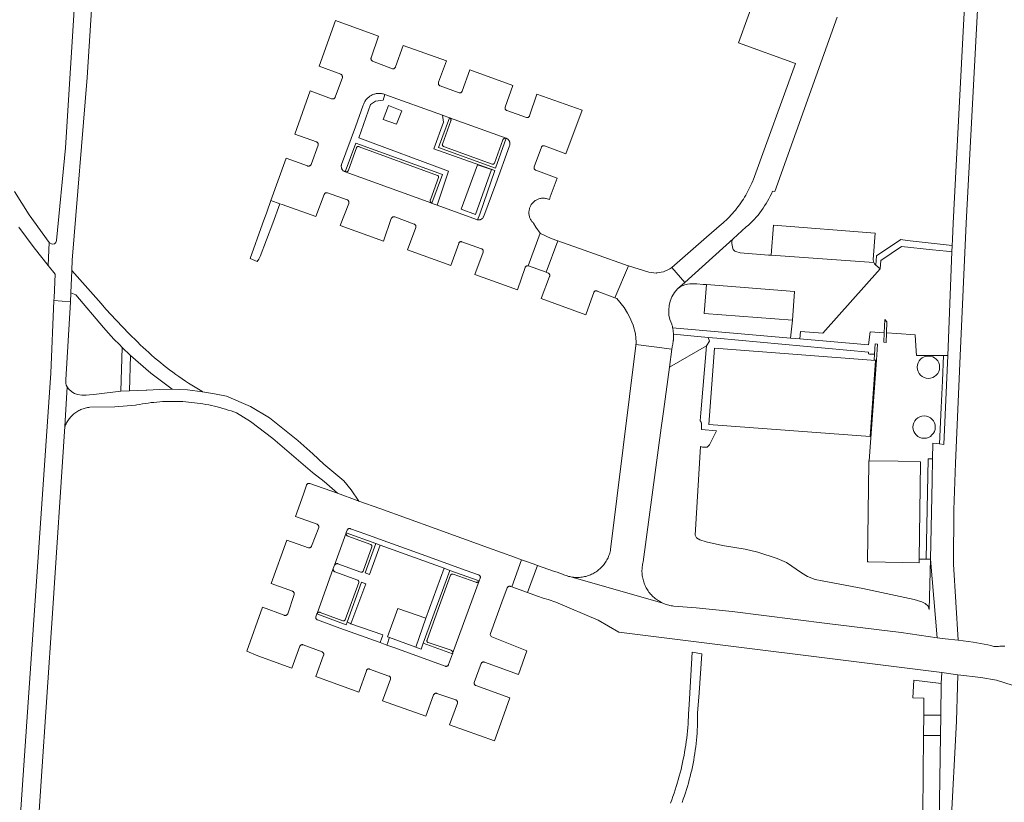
# Model space of a CAD drawing. Extents: x 152825 to 164088, y 457113 to 463005.
# Tile 288 of 364: x 158510 to 158681, y 461149 to 461285. Entities that reach past the tile are written whole.
import ezdxf

# ---------------------------------------------------------------- set-up
doc = ezdxf.new("R2010")
doc.units = 0
doc.header["$LTSCALE"] = 0.5
for name, color, linetype, lineweight in [('B-PV-VH-GESLOTENVERHARDING_ASFALT-GV', 251, 'CONTINUOUS', 18), ('B-PV-VH-GESLOTENVERHARDING_KUNSTSTOF-GV', 251, 'CONTINUOUS', 18), ('B-PV-VH-HALFVERHARDING_GRAVEL-GV', 251, 'CONTINUOUS', 18), ('B-PV-VH-HALFVERHARDING_SCHELP-GV', 251, 'CONTINUOUS', 18), ('B-PV-VH-ONVERHARD_ZAND-GV', 251, 'CONTINUOUS', 18), ('B-PV-VH-OPENVERHARDING_BETONSTRAATSTEEN-GV', 251, 'CONTINUOUS', 18), ('B-PV-VH-OPENVERHARDING_STRAATBAKSTEEN-GV', 251, 'CONTINUOUS', 18)]:
    doc.layers.add(name, color=color, linetype=linetype, lineweight=lineweight)

msp = doc.modelspace()

# ---------------------------------------------------------------- linework, layer by layer
at = {"layer": 'B-PV-VH-GESLOTENVERHARDING_ASFALT-GV', "flags": 128}
for points in [[(158522.681, 461334.177), (158518.242, 461263.06), (158516.662, 461246.978), (158516.521, 461246.64), (158516.282, 461246.423), (158515.999, 461246.34), (158515.788, 461246.385), (158515.401, 461246.644), (158515.223, 461242.621), (158516.404, 461241.15), (158516.223, 461237.046), (158516.201, 461236.545), (158519.076, 461236.337), (158519.164, 461237.895), (158519.31, 461241.751), (158519.379, 461243.587), (158521.963, 461275.287), (158524.066, 461307.927)], [(158510.082, 461249.266), (158511.429, 461247.484), (158512.758, 461245.69), (158515.223, 461242.621), (158515.401, 461246.644), (158511.915, 461251.424), (158509.363, 461255.507)], [(158509.544, 461085.566), (158511.707, 461119.524), (158511.85, 461121.275), (158512.145, 461125.67), (158512.358, 461128.839), (158513.989, 461153.118), (158515.948, 461182.269), (158518.123, 461214.65), (158518.513, 461221.559), (158518.362, 461221.864), (158518.293, 461222.219), (158518.306, 461222.753), (158519.076, 461236.337), (158516.201, 461236.545), (158515.647, 461223.937), (158510.822, 461153.294), (158508.951, 461125.903)]]:
    msp.add_lwpolyline(points, dxfattribs=at)
for points in [[(158527.581, 461228.906), (158528.064, 461228.414), (158529.535, 461227.003), (158533.048, 461223.951), (158536.761, 461221.146), (158539.405, 461221.016), (158542.036, 461220.723), (158541.903, 461220.8), (158541.324, 461221.142), (158540.75, 461221.491), (158540.179, 461221.847), (158539.613, 461222.209), (158539.051, 461222.578), (158538.494, 461222.954), (158537.941, 461223.337), (158537.393, 461223.725), (158536.849, 461224.121), (158536.311, 461224.523), (158535.777, 461224.931), (158535.247, 461225.346), (158534.723, 461225.766), (158534.204, 461226.194), (158533.69, 461226.627), (158533.182, 461227.066), (158532.678, 461227.511), (158532.18, 461227.963), (158531.687, 461228.42), (158531.2, 461228.883), (158530.718, 461229.352), (158530.242, 461229.826), (158529.772, 461230.306), (158529.307, 461230.792), (158527.015, 461233.169), (158525.243, 461235.074), (158524.409, 461236.011), (158519.31, 461241.751), (158519.164, 461237.895), (158520.002, 461237.515), (158524.804, 461231.871), (158525.71, 461230.86), (158526.637, 461229.868)], [(158569.197, 461201.74), (158567.837, 461203.655), (158566.597, 461205.267), (158563.115, 461208.142), (158561.188, 461209.938), (158558.583, 461212.226), (158553.682, 461216.181), (158550.384, 461218.176), (158546.175, 461219.927), (158544.115, 461220.377), (158542.036, 461220.723), (158539.405, 461221.016), (158536.761, 461221.146), (158534.565, 461221.131), (158532.373, 461221.004), (158532.258, 461220.996), (158529.354, 461220.881), (158527.84, 461220.821), (158523.627, 461220.269), (158521.806, 461220.138), (158521.033, 461220.129), (158520.324, 461220.247), (158519.812, 461220.43), (158519.343, 461220.702), (158518.751, 461221.241), (158518.513, 461221.559), (158518.123, 461214.65), (158518.162, 461214.754), (158518.239, 461214.942), (158518.323, 461215.126), (158518.415, 461215.307), (158518.513, 461215.485), (158518.619, 461215.658), (158518.731, 461215.827), (158518.85, 461215.992), (158518.975, 461216.152), (158519.107, 461216.306), (158519.244, 461216.455), (158519.387, 461216.599), (158519.536, 461216.737), (158519.69, 461216.87), (158519.85, 461216.995), (158520.014, 461217.115), (158520.182, 461217.228), (158520.355, 461217.334), (158520.532, 461217.434), (158520.713, 461217.526), (158520.897, 461217.611), (158521.085, 461217.689), (158521.275, 461217.759), (158521.468, 461217.822), (158521.663, 461217.877), (158521.861, 461217.925), (158522.06, 461217.964), (158522.26, 461217.996), (158522.462, 461218.02), (158526.792, 461218.093), (158530.363, 461218.373), (158530.597, 461218.421), (158531.091, 461218.516), (158531.587, 461218.604), (158532.084, 461218.683), (158532.583, 461218.755), (158533.082, 461218.818), (158533.583, 461218.874), (158534.084, 461218.922), (158534.586, 461218.961), (158535.089, 461218.993), (158535.591, 461219.017), (158536.095, 461219.033), (158536.598, 461219.041), (158537.102, 461219.041), (158537.605, 461219.032), (158538.109, 461219.016), (158538.611, 461218.992), (158539.114, 461218.96), (158539.616, 461218.92), (158540.117, 461218.872), (158540.617, 461218.815), (158541.117, 461218.751), (158541.615, 461218.679), (158542.112, 461218.6), (158542.608, 461218.512), (158543.103, 461218.416), (158543.595, 461218.313), (158544.087, 461218.202), (158544.576, 461218.083), (158545.063, 461217.956), (158545.548, 461217.821), (158546.031, 461217.679), (158546.512, 461217.529), (158546.99, 461217.372), (158547.466, 461217.207), (158547.939, 461217.034), (158550.367, 461215.57), (158554.253, 461212.589), (158561.167, 461206.717), (158563.189, 461205.145), (158565.465, 461203.073), (158568.878, 461201.856)]]:
    msp.add_lwpolyline(points, close=True, dxfattribs=at)
at = {"layer": 'B-PV-VH-GESLOTENVERHARDING_KUNSTSTOF-GV', "flags": 128}
for points in [[(158592.272, 461259.281), (158589.798, 461260.109), (158586.958, 461252.422), (158589.479, 461251.464)], [(158580.851, 461181.373), (158575.956, 461183.102), (158574.19, 461178.18), (158574.547, 461178.047), (158579.093, 461176.349)]]:
    msp.add_lwpolyline(points, close=True, dxfattribs=at)
at = {"layer": 'B-PV-VH-HALFVERHARDING_GRAVEL-GV', "flags": 128}
msp.add_lwpolyline([(158625.367, 461149.412), (158625.569, 461149.962), (158625.762, 461150.516), (158625.948, 461151.071), (158626.126, 461151.63), (158626.297, 461152.19), (158626.46, 461152.753), (158626.615, 461153.318), (158626.763, 461153.885), (158626.902, 461154.455), (158627.034, 461155.026), (158627.159, 461155.598), (158627.275, 461156.173), (158627.384, 461156.749), (158627.484, 461157.326), (158627.577, 461157.905), (158627.662, 461158.484), (158627.739, 461159.065), (158627.808, 461159.647), (158627.869, 461160.23), (158627.922, 461160.814), (158627.967, 461161.398), (158628.004, 461161.983), (158628.033, 461162.568), (158628.054, 461163.154), (158628.068, 461163.74), (158628.073, 461164.326), (158628.07, 461164.911), (158628.07, 461164.914), (158628.312, 461168.431), (158628.779, 461175.223), (158627.126, 461175.465), (158626.634, 461167.378), (158626.517, 461165.458), (158626.502, 461164.852), (158626.479, 461164.238), (158626.448, 461163.625), (158626.41, 461163.012), (158626.363, 461162.399), (158626.308, 461161.787), (158626.245, 461161.176), (158626.174, 461160.566), (158626.096, 461159.957), (158626.009, 461159.348), (158625.924, 461158.805), (158625.915, 461158.741), (158625.812, 461158.136), (158625.702, 461157.531), (158625.584, 461156.928), (158625.458, 461156.327), (158625.324, 461155.728), (158625.182, 461155.13), (158625.033, 461154.534), (158624.876, 461153.94), (158624.711, 461153.348), (158624.538, 461152.759), (158624.51, 461152.663), (158624.358, 461152.171), (158624.17, 461151.587), (158623.975, 461151.004), (158623.772, 461150.424), (158623.561, 461149.847), (158623.343, 461149.273)], dxfattribs=at)
at = {"layer": 'B-PV-VH-HALFVERHARDING_SCHELP-GV'}
for points in [[(158670.115, 461224.969, 1), (158666.231, 461224.969)], [(158666.231, 461224.969, 1), (158670.115, 461224.969)], [(158669.365, 461214.577, 1), (158665.481, 461214.577)], [(158665.481, 461214.577, 1), (158669.365, 461214.577)]]:
    msp.add_lwpolyline(points, format="xyb", dxfattribs=at)
at = {"layer": 'B-PV-VH-ONVERHARD_ZAND-GV', "flags": 128}
for points in [[(158572.832, 461272.52), (158572.679, 461272.521), (158572.526, 461272.514), (158572.374, 461272.499), (158572.222, 461272.476), (158572.072, 461272.445), (158571.924, 461272.406), (158571.779, 461272.359), (158571.635, 461272.306), (158571.495, 461272.244), (158571.358, 461272.176), (158571.225, 461272.1), (158571.097, 461272.017), (158570.972, 461271.928), (158570.853, 461271.833), (158570.738, 461271.731), (158570.629, 461271.624), (158570.526, 461271.51), (158570.429, 461271.392), (158570.338, 461271.269), (158570.254, 461271.141), (158570.177, 461271.009), (158570.106, 461270.874), (158570.043, 461270.734), (158569.987, 461270.592), (158569.951, 461270.486), (158568.593, 461266.734), (158566.19, 461260.167), (158566.167, 461260.079), (158566.152, 461259.99), (158566.145, 461259.9), (158566.146, 461259.809), (158566.155, 461259.719), (158566.172, 461259.63), (158566.196, 461259.543), (158566.228, 461259.458), (158566.268, 461259.377), (158566.314, 461259.299), (158566.367, 461259.226), (158566.427, 461259.157), (158566.492, 461259.095), (158566.563, 461259.038), (158566.638, 461258.988), (158566.717, 461258.944), (158566.8, 461258.908), (158566.821, 461258.9), (158566.835, 461258.893), (158568.686, 461263.893), (158583.715, 461258.437), (158581.881, 461253.455), (158581.904, 461253.445), (158582.136, 461253.354), (158582.802, 461253.101), (158584.78, 461259.028), (158569.204, 461264.802), (158571.209, 461270.618), (158572.075, 461271.147), (158573.422, 461271.323), (158573.729, 461272.35), (158573.585, 461272.397), (158573.437, 461272.437), (158573.288, 461272.47), (158573.137, 461272.495), (158572.984, 461272.511)], [(158576.653, 461269.499), (158574.357, 461270.402), (158573.421, 461267.987), (158575.716, 461267.203)], [(158584.93, 461268.304), (158583.712, 461268.744), (158583.902, 461267.549), (158582.207, 461262.921), (158592.846, 461259.134), (158590.206, 461251.571), (158589.826, 461250.559), (158589.915, 461250.549), (158590.005, 461250.548), (158590.094, 461250.554), (158590.182, 461250.569), (158590.269, 461250.591), (158590.353, 461250.62), (158590.434, 461250.657), (158590.512, 461250.702), (158590.585, 461250.753), (158590.654, 461250.81), (158590.717, 461250.874), (158590.775, 461250.942), (158590.825, 461251.016), (158590.869, 461251.093), (158590.906, 461251.175), (158590.915, 461251.197), (158592.999, 461256.845), (158595.394, 461263.424), (158595.422, 461263.509), (158595.442, 461263.597), (158595.455, 461263.685), (158595.459, 461263.775), (158595.456, 461263.865), (158595.445, 461263.953), (158595.425, 461264.041), (158595.398, 461264.126), (158595.364, 461264.209), (158595.322, 461264.289), (158595.273, 461264.364), (158595.218, 461264.435), (158595.157, 461264.5), (158595.09, 461264.56), (158595.018, 461264.613), (158594.942, 461264.66), (158594.861, 461264.7), (158594.819, 461264.718), (158592.952, 461259.559), (158583.051, 461263.154)], [(158660.963, 461232.829), (158660.577, 461233.271), (158660.501, 461230.969), (158660.445, 461229.298), (158660.845, 461229.285), (158660.9, 461230.943)], [(158629.622, 461228.702), (158630.139, 461229.515), (158629.914, 461230.142), (158623.873, 461230.698), (158623.878, 461230.572), (158623.881, 461230.446), (158623.881, 461230.32), (158623.879, 461230.194), (158623.875, 461230.069), (158623.869, 461229.943), (158623.861, 461229.817), (158623.85, 461229.692), (158623.843, 461229.626), (158623.837, 461229.566), (158623.822, 461229.441), (158623.805, 461229.317), (158623.786, 461229.192), (158623.764, 461229.068), (158623.74, 461228.944), (158623.714, 461228.821), (158623.686, 461228.698), (158623.656, 461228.576), (158623.643, 461228.478), (158623.589, 461228.082), (158623.168, 461224.965)], [(158658.802, 461227.222), (158657.938, 461227.267), (158657.758, 461227.286), (158657.788, 461227.577), (158631.414, 461230.004), (158629.914, 461230.142), (158630.139, 461229.515), (158629.622, 461228.702), (158628.631, 461217.07), (158628.513, 461215.689), (158628.571, 461215.607), (158628.621, 461215.52), (158628.665, 461215.429), (158628.701, 461215.336), (158628.73, 461215.24), (158628.751, 461215.141), (158628.764, 461215.042), (158628.769, 461214.941), (158628.766, 461214.841), (158628.725, 461214.143), (158631.326, 461213.934), (158630.15, 461211.485), (158629.7, 461211.074), (158628.911, 461211.096), (158628.552, 461211.215), (158627.643, 461195.827), (158627.89, 461195.37), (158628.472, 461195.022), (158629.544, 461194.662), (158632.403, 461194.037), (158636.332, 461193.373), (158638.504, 461192.867), (158641.901, 461191.741), (158643.509, 461191.033), (158646.131, 461189.276), (158647.143, 461188.61), (158648.49, 461188.084), (158649.713, 461187.892), (158656.777, 461186.559), (158665.723, 461184.641), (158667.023, 461184.236), (158667.621, 461183.919), (158668.11, 461183.466), (158668.296, 461182.891), (158668.536, 461191.644), (158667.791, 461191.648), (158666.572, 461191.654), (158666.563, 461191), (158657.773, 461191.153), (158657.594, 461191.156), (158657.809, 461208.409), (158657.813, 461208.719), (158657.904, 461208.717), (158659.131, 461226.184), (158658.731, 461226.205)], [(158658.802, 461227.222), (158658.731, 461226.205), (158659.131, 461226.184), (158659.328, 461228.996), (158658.929, 461229.024)], [(158631.029, 461228.276), (158658.962, 461226.154), (158658.057, 461212.925), (158630.034, 461215.023)], [(158671.553, 461226.988), (158670.804, 461226.992), (158670.608, 461222.599), (158670.4, 461217.961), (158670.119, 461211.647), (158670.865, 461211.578)], [(158668.536, 461191.644), (158668.812, 461205.259), (158668.88, 461209.06), (158668.132, 461209.06), (158667.791, 461191.648)], [(158567.648, 461196.959), (158567.588, 461196.962), (158567.528, 461196.957), (158567.469, 461196.944), (158567.413, 461196.923), (158567.36, 461196.895), (158567.311, 461196.86), (158567.267, 461196.819), (158567.229, 461196.773), (158567.198, 461196.722), (158567.18, 461196.684), (158567.008, 461196.248), (158567.001, 461196.231), (158572.125, 461194.344), (158572.882, 461194.067), (158584.009, 461190.055), (158584.995, 461189.697), (158590.115, 461187.904), (158590.28, 461188.32), (158590.299, 461188.376), (158590.31, 461188.435), (158590.313, 461188.494), (158590.308, 461188.554), (158590.295, 461188.612), (158590.275, 461188.668), (158590.247, 461188.72), (158590.212, 461188.769), (158590.171, 461188.812), (158590.125, 461188.849), (158590.074, 461188.88), (158590.02, 461188.904), (158590.008, 461188.908), (158587.833, 461189.695), (158579.363, 461192.758), (158572.776, 461195.133), (158570.437, 461195.984), (158567.764, 461196.93), (158567.707, 461196.948)], [(158572.882, 461194.067), (158572.125, 461194.344), (158570.28, 461189.263), (158571.035, 461189.005)], [(158584.995, 461189.697), (158584.009, 461190.055), (158580.851, 461181.373), (158579.093, 461176.349), (158580.045, 461175.991), (158580.37, 461177.036)], [(158570.416, 461187.351), (158569.685, 461187.624), (158567.163, 461180.681), (158567.601, 461180.522), (158567.831, 461180.438)], [(158567.009, 461180.257), (158561.909, 461182.134), (158561.709, 461181.647), (158561.7, 461181.586), (158561.699, 461181.524), (158561.706, 461181.462), (158561.721, 461181.402), (158561.744, 461181.345), (158561.774, 461181.291), (158561.81, 461181.241), (158561.853, 461181.196), (158561.901, 461181.157), (158561.954, 461181.125), (158561.999, 461181.104), (158565.877, 461179.683), (158572.883, 461177.152), (158573.175, 461177.985), (158573.285, 461178.297), (158573.363, 461178.52), (158567.831, 461180.438), (158567.601, 461180.522), (158567.163, 461180.681)], [(158579.093, 461176.349), (158574.547, 461178.047), (158574.433, 461177.732), (158574.229, 461177.171), (158574.066, 461176.724), (158575.433, 461176.23), (158584.182, 461173.047), (158584.242, 461173.031), (158584.304, 461173.023), (158584.366, 461173.023), (158584.427, 461173.031), (158584.487, 461173.047), (158584.545, 461173.071), (158584.598, 461173.101), (158584.648, 461173.138), (158584.692, 461173.182), (158584.731, 461173.23), (158584.763, 461173.284), (158584.78, 461173.321), (158585.488, 461175.215), (158580.37, 461177.036), (158580.045, 461175.991)]]:
    msp.add_lwpolyline(points, close=True, dxfattribs=at)
at = {"layer": 'B-PV-VH-OPENVERHARDING_BETONSTRAATSTEEN-GV', "flags": 128}
for points in [[(158675.274, 461302.797), (158674.29, 461284.347), (158673.583, 461271.096), (158672.458, 461249.999), (158672.345, 461247.138), (158672.304, 461246.091), (158672.262, 461245.022), (158671.553, 461226.988), (158670.865, 461211.578), (158670.119, 461211.647), (158668.929, 461211.757), (158668.88, 461209.06), (158668.812, 461205.259), (158668.536, 461191.644), (158669.712, 461178.006), (158671.104, 461177.812), (158673.357, 461177.572), (158672.552, 461190.775), (158672.613, 461200.229), (158672.881, 461208.335), (158673.702, 461226.932), (158674.72, 461249.999), (158677.353, 461299.045)], [(158629.036, 461239.355), (158629.589, 461239.311), (158644.927, 461238.145), (158644.551, 461233.163), (158644.209, 461230.03), (158645.845, 461229.885), (158645.961, 461231.192), (158649.822, 461230.89), (158659.795, 461242.041), (158659.051, 461242.715), (158658.817, 461242.927), (158658.803, 461242.948), (158658.688, 461243.159), (158640.873, 461244.421), (158640.369, 461244.457), (158635.435, 461244.853), (158634.681, 461245.048), (158634.555, 461245.121), (158634.397, 461245.251), (158634.267, 461245.41), (158634.171, 461245.591), (158634.016, 461246.451), (158633.991, 461246.627), (158634.004, 461246.812), (158634.056, 461246.989), (158634.145, 461247.151), (158634.267, 461247.29), (158625.816, 461239.692), (158624.581, 461238.581)], [(158624.581, 461238.581), (158625.816, 461239.692), (158623.559, 461242.291), (158623.237, 461242.065), (158622.163, 461241.557), (158620.997, 461241.333), (158620.95, 461241.33), (158620.902, 461241.328), (158619.579, 461241.461), (158616.072, 461242.556), (158613.7, 461237.045), (158614.048, 461236.916), (158615.315, 461235.354), (158615.866, 461234.384), (158616.232, 461233.738), (158616.862, 461232.297), (158617.243, 461230.772), (158617.332, 461230.047), (158617.364, 461229.318), (158617.36, 461229.117), (158617.357, 461228.916), (158620.508, 461228.494), (158623.589, 461228.082), (158623.643, 461228.478), (158623.656, 461228.576), (158623.686, 461228.698), (158623.714, 461228.821), (158623.74, 461228.944), (158623.764, 461229.068), (158623.786, 461229.192), (158623.805, 461229.317), (158623.822, 461229.441), (158623.837, 461229.566), (158623.843, 461229.626), (158623.85, 461229.692), (158623.861, 461229.817), (158623.869, 461229.943), (158623.875, 461230.069), (158623.879, 461230.194), (158623.881, 461230.32), (158623.881, 461230.446), (158623.878, 461230.572), (158623.873, 461230.698), (158623.866, 461230.825), (158623.857, 461230.951), (158623.845, 461231.077), (158623.832, 461231.203), (158623.816, 461231.329), (158623.797, 461231.455), (158623.777, 461231.58), (158623.754, 461231.705), (158623.729, 461231.829), (158623.702, 461231.953), (158623.673, 461232.076), (158623.642, 461232.199), (158623.608, 461232.321), (158623.572, 461232.443)], [(158627.935, 461239.434), (158629.036, 461239.355)], [(158681.446, 461176.545), (158680.684, 461176.53), (158680.583, 461176.517), (158680.38, 461176.497), (158680.177, 461176.486), (158679.973, 461176.482), (158679.769, 461176.487), (158679.566, 461176.499), (158679.038, 461176.628), (158678.508, 461176.751), (158675.945, 461177.242), (158673.357, 461177.572), (158671.104, 461177.812), (158669.712, 461178.006), (158663.443, 461178.878), (158650.575, 461180.472), (158634.053, 461182.549), (158627.795, 461183.172), (158623.941, 461183.504), (158623.922, 461183.506), (158623.702, 461183.531), (158623.483, 461183.565), (158623.266, 461183.606), (158623.05, 461183.655), (158622.836, 461183.712), (158622.624, 461183.777), (158622.415, 461183.849), (158622.209, 461183.929), (158622.005, 461184.016), (158606.05, 461188.563), (158605.838, 461188.607), (158605.627, 461188.658), (158605.418, 461188.718), (158605.212, 461188.785), (158605.008, 461188.86), (158604.807, 461188.942), (158604.609, 461189.032), (158603.672, 461189.377), (158603.003, 461189.569), (158600.23, 461190.559), (158598.532, 461185.828), (158600.216, 461185.212), (158601.203, 461184.855), (158602.083, 461184.609), (158603.413, 461184.159), (158610.789, 461181.045), (158614.351, 461178.96), (158670.478, 461171.956), (158673.281, 461171.569), (158677.263, 461171.1), (158679.981, 461170.607), (158682.735, 461169.774)], [(158672.057, 461144.873), (158673.062, 461163.532), (158673.226, 461169.557), (158673.281, 461171.569), (158670.478, 461171.956), (158670.391, 461170.065), (158670.314, 461164.571), (158670.264, 461161.003), (158669.999, 461142.09)]]:
    msp.add_lwpolyline(points, dxfattribs=at)
for points in [[(158572.637, 461282.448), (158565.144, 461285.172), (158562.302, 461277.224), (158566.039, 461275.874), (158566.07, 461275.857), (158566.124, 461275.821), (158566.174, 461275.779), (158566.218, 461275.731), (158566.256, 461275.678), (158566.286, 461275.62), (158566.31, 461275.56), (158566.326, 461275.497), (158566.334, 461275.432), (158566.335, 461275.367), (158566.327, 461275.302), (158565.061, 461271.841), (158565.053, 461271.824), (158565.02, 461271.769), (158564.981, 461271.72), (158564.936, 461271.675), (158564.885, 461271.636), (158564.831, 461271.604), (158564.772, 461271.58), (158564.711, 461271.562), (158564.648, 461271.553), (158564.585, 461271.551), (158564.522, 461271.558), (158564.46, 461271.572), (158560.741, 461272.947), (158558.095, 461265.44), (158561.843, 461264.099), (158561.857, 461264.093), (158561.913, 461264.063), (158561.964, 461264.025), (158562.01, 461263.982), (158562.05, 461263.934), (158562.084, 461263.88), (158562.111, 461263.823), (158562.13, 461263.763), (158562.142, 461263.701), (158562.146, 461263.638), (158562.141, 461263.575), (158562.129, 461263.513), (158560.91, 461260.178), (158560.903, 461260.166), (158560.868, 461260.112), (158560.826, 461260.063), (158560.778, 461260.019), (158560.725, 461259.981), (158560.668, 461259.95), (158560.608, 461259.927), (158560.545, 461259.911), (158560.48, 461259.903), (158560.415, 461259.902), (158560.351, 461259.91), (158560.288, 461259.926), (158556.572, 461261.293), (158553.92, 461253.921), (158555.491, 461253.358), (158555.894, 461253.214), (158561.738, 461251.122), (158563.185, 461254.983), (158563.206, 461255.034), (158563.235, 461255.085), (158563.27, 461255.131), (158563.312, 461255.173), (158563.359, 461255.208), (158563.41, 461255.236), (158563.465, 461255.257), (158563.522, 461255.271), (158563.58, 461255.277), (158563.639, 461255.274), (158563.696, 461255.264), (158563.752, 461255.246), (158567.178, 461254.033), (158567.214, 461254.015), (158567.266, 461253.981), (158567.314, 461253.941), (158567.357, 461253.895), (158567.393, 461253.844), (158567.422, 461253.789), (158567.444, 461253.73), (158567.459, 461253.669), (158567.466, 461253.607), (158567.464, 461253.544), (158567.455, 461253.482), (158567.438, 461253.422), (158565.958, 461249.585), (158565.974, 461249.579), (158573.469, 461246.856), (158574.825, 461250.768), (158574.849, 461250.823), (158574.88, 461250.876), (158574.918, 461250.925), (158574.962, 461250.968), (158575.011, 461251.005), (158575.065, 461251.036), (158575.122, 461251.059), (158575.182, 461251.074), (158575.243, 461251.082), (158575.304, 461251.082), (158575.365, 461251.074), (158575.425, 461251.058), (158578.806, 461249.836), (158578.819, 461249.831), (158578.874, 461249.806), (158578.924, 461249.774), (158578.97, 461249.735), (158579.011, 461249.69), (158579.045, 461249.641), (158579.072, 461249.588), (158579.092, 461249.531), (158579.104, 461249.472), (158579.108, 461249.412), (158579.104, 461249.353), (158579.092, 461249.294), (158579.073, 461249.237), (158577.663, 461245.333), (158585.159, 461242.611), (158586.553, 461246.478), (158586.561, 461246.508), (158586.582, 461246.56), (158586.61, 461246.609), (158586.645, 461246.654), (158586.686, 461246.694), (158586.732, 461246.727), (158586.782, 461246.753), (158586.835, 461246.773), (158586.891, 461246.784), (158586.947, 461246.788), (158587.004, 461246.783), (158587.059, 461246.771), (158587.112, 461246.751), (158590.524, 461245.533), (158590.57, 461245.511), (158590.622, 461245.477), (158590.67, 461245.438), (158590.712, 461245.392), (158590.748, 461245.342), (158590.777, 461245.287), (158590.799, 461245.229), (158590.813, 461245.168), (158590.819, 461245.107), (158590.817, 461245.045), (158590.808, 461244.984), (158590.79, 461244.924), (158589.37, 461241.082), (158596.75, 461238.404), (158598.092, 461242.289), (158598.111, 461242.333), (158598.14, 461242.385), (158598.177, 461242.433), (158598.219, 461242.476), (158598.267, 461242.513), (158598.319, 461242.543), (158598.375, 461242.566), (158598.433, 461242.582), (158598.493, 461242.589), (158598.553, 461242.589), (158598.613, 461242.58), (158600.718, 461248.252), (158599.97, 461249.283), (158599.53, 461250.008), (158599.462, 461250.075), (158599.366, 461250.179), (158599.277, 461250.288), (158599.193, 461250.403), (158599.116, 461250.521), (158599.046, 461250.644), (158598.984, 461250.771), (158598.928, 461250.901), (158598.88, 461251.034), (158598.839, 461251.17), (158598.806, 461251.307), (158598.781, 461251.446), (158598.764, 461251.587), (158598.754, 461251.728), (158598.753, 461251.87), (158598.76, 461252.011), (158598.775, 461252.152), (158598.797, 461252.291), (158598.828, 461252.429), (158598.866, 461252.565), (158598.912, 461252.699), (158598.965, 461252.83), (158599.026, 461252.958), (158599.094, 461253.082), (158599.169, 461253.202), (158599.25, 461253.318), (158599.338, 461253.429), (158599.432, 461253.535), (158599.532, 461253.635), (158599.637, 461253.729), (158599.747, 461253.818), (158599.863, 461253.9), (158599.983, 461253.975), (158600.106, 461254.044), (158600.234, 461254.105), (158600.365, 461254.159), (158600.498, 461254.205), (158600.634, 461254.245), (158600.772, 461254.276), (158600.912, 461254.299), (158601.052, 461254.315), (158601.194, 461254.322), (158601.335, 461254.321), (158601.476, 461254.313), (158601.617, 461254.296), (158601.756, 461254.272), (158602.305, 461254.088), (158602.465, 461254.536), (158603.637, 461257.814), (158599.969, 461259.184), (158599.958, 461259.188), (158599.9, 461259.216), (158599.847, 461259.25), (158599.799, 461259.29), (158599.756, 461259.337), (158599.719, 461259.388), (158599.689, 461259.444), (158599.666, 461259.503), (158599.651, 461259.564), (158599.644, 461259.627), (158599.644, 461259.69), (158599.653, 461259.753), (158600.908, 461263.165), (158600.922, 461263.195), (158600.952, 461263.246), (158600.989, 461263.292), (158601.032, 461263.333), (158601.08, 461263.368), (158601.133, 461263.397), (158601.188, 461263.418), (158601.246, 461263.431), (158601.305, 461263.436), (158601.365, 461263.434), (158601.423, 461263.423), (158601.48, 461263.405), (158605.184, 461262.028), (158607.981, 461269.582), (158600.12, 461272.403), (158598.878, 461268.619), (158598.85, 461268.566), (158598.815, 461268.513), (158598.772, 461268.465), (158598.725, 461268.423), (158598.672, 461268.387), (158598.615, 461268.358), (158598.555, 461268.337), (158598.493, 461268.323), (158598.43, 461268.317), (158598.366, 461268.319), (158598.303, 461268.329), (158594.904, 461269.528), (158594.853, 461269.553), (158594.8, 461269.588), (158594.753, 461269.629), (158594.711, 461269.675), (158594.675, 461269.727), (158594.646, 461269.783), (158594.624, 461269.841), (158594.611, 461269.903), (158594.604, 461269.965), (158594.606, 461270.028), (158594.616, 461270.09), (158594.634, 461270.15), (158595.971, 461273.868), (158588.508, 461276.633), (158587.149, 461272.923), (158587.138, 461272.892), (158587.113, 461272.839), (158587.081, 461272.789), (158587.042, 461272.745), (158586.998, 461272.705), (158586.949, 461272.673), (158586.896, 461272.647), (158586.84, 461272.628), (158586.782, 461272.617), (158586.723, 461272.615), (158586.664, 461272.62), (158586.606, 461272.633), (158583.318, 461273.83), (158583.27, 461273.855), (158583.218, 461273.89), (158583.17, 461273.931), (158583.129, 461273.979), (158583.093, 461274.031), (158583.065, 461274.087), (158583.044, 461274.146), (158583.03, 461274.207), (158583.025, 461274.27), (158583.027, 461274.333), (158583.038, 461274.395), (158583.056, 461274.455), (158584.403, 461278.152), (158576.896, 461280.849), (158575.562, 461277.137), (158575.547, 461277.086), (158575.523, 461277.032), (158575.492, 461276.981), (158575.455, 461276.935), (158575.411, 461276.895), (158575.363, 461276.861), (158575.31, 461276.833), (158575.255, 461276.813), (158575.196, 461276.801), (158575.137, 461276.796), (158575.078, 461276.8), (158575.02, 461276.811), (158571.596, 461278.126), (158571.593, 461278.128), (158571.537, 461278.157), (158571.486, 461278.194), (158571.439, 461278.237), (158571.399, 461278.285), (158571.365, 461278.338), (158571.338, 461278.395), (158571.318, 461278.455), (158571.306, 461278.517), (158571.302, 461278.58), (158571.306, 461278.643), (158571.318, 461278.705)], [(158572.526, 461272.514), (158572.679, 461272.521), (158572.832, 461272.52), (158572.984, 461272.511), (158573.137, 461272.495), (158573.288, 461272.47), (158573.437, 461272.437), (158573.585, 461272.397), (158573.729, 461272.35), (158583.712, 461268.744), (158584.93, 461268.304), (158584.939, 461268.301), (158584.951, 461268.296), (158594.819, 461264.718), (158594.861, 461264.7), (158594.942, 461264.66), (158595.018, 461264.613), (158595.09, 461264.56), (158595.157, 461264.5), (158595.218, 461264.435), (158595.273, 461264.364), (158595.322, 461264.289), (158595.364, 461264.209), (158595.398, 461264.126), (158595.425, 461264.041), (158595.445, 461263.953), (158595.456, 461263.865), (158595.459, 461263.775), (158595.455, 461263.685), (158595.442, 461263.597), (158595.422, 461263.509), (158595.394, 461263.424), (158592.999, 461256.845), (158590.915, 461251.197), (158590.906, 461251.175), (158590.869, 461251.093), (158590.825, 461251.016), (158590.775, 461250.942), (158590.717, 461250.874), (158590.654, 461250.81), (158590.585, 461250.753), (158590.512, 461250.702), (158590.434, 461250.657), (158590.353, 461250.62), (158590.269, 461250.591), (158590.182, 461250.569), (158590.094, 461250.554), (158590.005, 461250.548), (158589.915, 461250.549), (158589.826, 461250.559), (158589.739, 461250.577), (158589.653, 461250.602), (158582.802, 461253.101), (158582.136, 461253.354), (158581.904, 461253.445), (158581.881, 461253.455), (158581.874, 461253.458), (158566.842, 461258.89), (158566.835, 461258.893), (158566.821, 461258.9), (158566.8, 461258.908), (158566.717, 461258.944), (158566.638, 461258.988), (158566.563, 461259.038), (158566.492, 461259.095), (158566.427, 461259.157), (158566.367, 461259.226), (158566.314, 461259.299), (158566.268, 461259.377), (158566.228, 461259.458), (158566.196, 461259.543), (158566.172, 461259.63), (158566.155, 461259.719), (158566.146, 461259.809), (158566.145, 461259.9), (158566.152, 461259.99), (158566.167, 461260.079), (158566.19, 461260.167), (158568.593, 461266.734), (158569.951, 461270.486), (158569.987, 461270.592), (158570.043, 461270.734), (158570.106, 461270.874), (158570.177, 461271.009), (158570.254, 461271.141), (158570.338, 461271.269), (158570.429, 461271.392), (158570.526, 461271.51), (158570.629, 461271.624), (158570.738, 461271.731), (158570.853, 461271.833), (158570.972, 461271.928), (158571.097, 461272.017), (158571.225, 461272.1), (158571.358, 461272.176), (158571.495, 461272.244), (158571.635, 461272.306), (158571.779, 461272.359), (158571.924, 461272.406), (158572.072, 461272.445), (158572.222, 461272.476), (158572.374, 461272.499)], [(158594.819, 461264.718), (158584.951, 461268.296), (158585.008, 461268.266), (158585.056, 461268.232), (158585.099, 461268.192), (158585.136, 461268.146), (158585.166, 461268.096), (158585.19, 461268.042), (158585.206, 461267.986), (158585.214, 461267.928), (158585.214, 461267.869), (158585.206, 461267.811), (158585.19, 461267.754), (158583.726, 461263.714), (158583.718, 461263.695), (158583.706, 461263.649), (158583.702, 461263.601), (158583.705, 461263.554), (158583.717, 461263.507), (158583.736, 461263.463), (158583.762, 461263.423), (158583.794, 461263.388), (158583.832, 461263.358), (158583.874, 461263.335), (158583.919, 461263.32), (158592.365, 461260.253), (158592.403, 461260.241), (158592.452, 461260.233), (158592.501, 461260.233), (158592.549, 461260.241), (158592.595, 461260.256), (158592.638, 461260.279), (158592.677, 461260.309), (158592.711, 461260.345), (158592.738, 461260.385), (158592.758, 461260.43), (158594.219, 461264.432), (158594.227, 461264.454), (158594.253, 461264.509), (158594.286, 461264.559), (158594.326, 461264.605), (158594.371, 461264.646), (158594.421, 461264.68), (158594.475, 461264.707), (158594.532, 461264.727), (158594.592, 461264.739), (158594.652, 461264.743), (158594.712, 461264.74), (158594.772, 461264.728)], [(158569.142, 461263.305), (158569.091, 461263.308), (158569.041, 461263.303), (158568.992, 461263.291), (158568.946, 461263.271), (158568.903, 461263.243), (158568.865, 461263.21), (158568.834, 461263.171), (158568.808, 461263.127), (158568.79, 461263.08), (158567.408, 461259.214), (158567.389, 461259.159), (158567.363, 461259.105), (158567.329, 461259.054), (158567.29, 461259.009), (158567.244, 461258.969), (158567.194, 461258.935), (158567.139, 461258.908), (158567.082, 461258.889), (158567.022, 461258.877), (158566.962, 461258.874), (158566.901, 461258.878), (158566.842, 461258.89), (158581.874, 461253.458), (158581.82, 461253.487), (158581.77, 461253.523), (158581.725, 461253.565), (158581.687, 461253.612), (158581.655, 461253.664), (158581.629, 461253.72), (158581.612, 461253.779), (158581.602, 461253.839), (158581.6, 461253.9), (158581.606, 461253.961), (158581.62, 461254.021), (158583.033, 461257.909), (158583.04, 461257.934), (158583.047, 461257.982), (158583.047, 461258.031), (158583.038, 461258.08), (158583.022, 461258.126), (158582.998, 461258.169), (158582.968, 461258.207), (158582.932, 461258.24), (158582.891, 461258.267), (158582.846, 461258.287), (158569.258, 461263.264), (158569.238, 461263.275), (158569.191, 461263.294)], [(158641.243, 461249.64), (158640.873, 461244.421), (158658.688, 461243.159), (158658.685, 461243.164), (158658.604, 461243.396), (158658.562, 461243.638), (158658.563, 461243.684), (158658.938, 461248.267)], [(158600.746, 461248.213), (158600.718, 461248.252), (158598.613, 461242.58), (158598.671, 461242.564), (158601.746, 461241.458), (158603.779, 461246.91), (158602.64, 461247.31)], [(158610.119, 461244.682), (158603.779, 461246.91), (158601.746, 461241.458), (158602.101, 461241.33), (158602.155, 461241.298), (158602.204, 461241.26), (158602.248, 461241.215), (158602.286, 461241.166), (158602.317, 461241.111), (158602.341, 461241.054), (158602.358, 461240.993), (158602.367, 461240.931), (158602.367, 461240.869), (158602.36, 461240.807), (158602.345, 461240.746), (158600.9, 461236.898), (158608.633, 461234.092), (158609.552, 461236.648), (158610.022, 461237.955), (158610.03, 461237.977), (158610.055, 461238.028), (158610.087, 461238.076), (158610.125, 461238.119), (158610.168, 461238.156), (158610.217, 461238.187), (158610.269, 461238.211), (158610.324, 461238.227), (158610.381, 461238.236), (158610.439, 461238.236), (158610.496, 461238.229), (158610.551, 461238.214), (158610.604, 461238.191), (158613.7, 461237.045), (158616.072, 461242.556), (158616.006, 461242.577)], [(158629.589, 461239.311), (158629.209, 461234.322), (158644.551, 461233.163), (158644.927, 461238.145)], [(158606.05, 461188.563), (158622.005, 461184.016), (158621.805, 461184.111), (158621.609, 461184.212), (158621.416, 461184.321), (158621.227, 461184.437), (158621.043, 461184.559), (158620.863, 461184.688), (158620.688, 461184.823), (158620.517, 461184.965), (158620.353, 461185.112), (158620.193, 461185.266), (158620.039, 461185.425), (158619.891, 461185.59), (158619.749, 461185.759), (158619.614, 461185.934), (158619.484, 461186.114), (158619.362, 461186.298), (158619.246, 461186.487), (158619.137, 461186.679), (158619.035, 461186.876), (158618.94, 461187.076), (158618.852, 461187.279), (158618.772, 461187.485), (158618.699, 461187.694), (158618.634, 461187.906), (158618.577, 461188.119), (158618.527, 461188.335), (158618.486, 461188.552), (158618.452, 461188.771), (158618.426, 461188.991), (158618.408, 461189.212), (158618.398, 461189.433), (158618.396, 461189.654), (158618.402, 461189.875), (158618.415, 461190.096), (158618.437, 461190.316), (158618.467, 461190.536), (158618.505, 461190.754), (158618.551, 461190.97), (158618.604, 461191.185), (158621.75, 461214.474), (158622.133, 461217.305), (158623.168, 461224.965), (158623.589, 461228.082), (158620.508, 461228.494), (158617.357, 461228.916), (158617.349, 461228.748), (158612.941, 461193.311), (158612.905, 461193.13), (158612.856, 461192.918), (158612.8, 461192.709), (158612.735, 461192.501), (158612.663, 461192.297), (158612.584, 461192.094), (158612.497, 461191.896), (158612.402, 461191.7), (158612.301, 461191.508), (158612.192, 461191.32), (158612.077, 461191.136), (158611.955, 461190.956), (158611.827, 461190.781), (158611.692, 461190.611), (158611.551, 461190.446), (158611.404, 461190.286), (158611.251, 461190.131), (158611.093, 461189.983), (158610.929, 461189.84), (158610.76, 461189.704), (158610.587, 461189.573), (158610.408, 461189.45), (158610.225, 461189.333), (158610.038, 461189.223), (158609.847, 461189.119), (158609.652, 461189.023), (158609.454, 461188.934), (158609.253, 461188.853), (158609.049, 461188.779), (158608.842, 461188.712), (158608.633, 461188.653), (158608.422, 461188.602), (158608.209, 461188.559), (158607.995, 461188.523), (158607.78, 461188.496), (158607.564, 461188.476), (158607.347, 461188.464), (158607.13, 461188.461), (158606.913, 461188.465), (158606.696, 461188.478), (158606.48, 461188.498), (158606.264, 461188.526)], [(158527.84, 461220.821), (158529.354, 461220.881), (158529.535, 461227.003), (158528.064, 461228.414)], [(158560.609, 461204.798), (158560.549, 461204.805), (158560.488, 461204.804), (158560.428, 461204.795), (158560.369, 461204.778), (158560.314, 461204.753), (158560.262, 461204.722), (158560.214, 461204.684), (158560.172, 461204.64), (158560.136, 461204.591), (158560.107, 461204.538), (158560.092, 461204.501), (158559.586, 461202.914), (158558.191, 461199.068), (158561.948, 461197.69), (158562.003, 461197.662), (158562.054, 461197.627), (158562.099, 461197.586), (158562.139, 461197.539), (158562.173, 461197.487), (158562.199, 461197.432), (158562.219, 461197.373), (158562.23, 461197.313), (158562.234, 461197.251), (158562.229, 461197.19), (158562.217, 461197.129), (158560.991, 461193.886), (158560.964, 461193.832), (158560.931, 461193.783), (158560.891, 461193.738), (158560.846, 461193.699), (158560.796, 461193.666), (158560.741, 461193.64), (158560.684, 461193.622), (158560.625, 461193.611), (158560.566, 461193.609), (158560.506, 461193.614), (158560.447, 461193.627), (158560.433, 461193.632), (158556.703, 461194.963), (158553.968, 461187.418), (158557.682, 461186.069), (158557.736, 461186.043), (158557.785, 461186.01), (158557.83, 461185.97), (158557.869, 461185.925), (158557.902, 461185.875), (158557.928, 461185.821), (158557.946, 461185.764), (158557.957, 461185.705), (158557.959, 461185.646), (158557.954, 461185.586), (158557.941, 461185.528), (158557.928, 461185.491), (158556.827, 461182.15), (158556.8, 461182.095), (158556.767, 461182.044), (158556.727, 461181.998), (158556.681, 461181.958), (158556.631, 461181.924), (158556.576, 461181.897), (158556.519, 461181.877), (158556.459, 461181.865), (158556.398, 461181.861), (158556.338, 461181.865), (158556.278, 461181.876), (158556.235, 461181.89), (158552.469, 461183.28), (158549.703, 461175.65), (158551.641, 461174.856), (158557.569, 461172.723), (158558.941, 461176.53), (158558.973, 461176.584), (158559.012, 461176.633), (158559.056, 461176.677), (158559.106, 461176.715), (158559.16, 461176.747), (158559.218, 461176.771), (158559.278, 461176.787), (158559.34, 461176.796), (158559.402, 461176.797), (158559.465, 461176.79), (158559.522, 461176.776), (158562.798, 461175.544), (158562.853, 461175.518), (158562.905, 461175.485), (158562.952, 461175.446), (158562.993, 461175.401), (158563.028, 461175.351), (158563.056, 461175.297), (158563.078, 461175.239), (158563.091, 461175.18), (158563.096, 461175.119), (158563.094, 461175.058), (158563.083, 461174.997), (158563.079, 461174.982), (158561.694, 461171.238), (158569.168, 461168.549), (158570.508, 461172.269), (158570.525, 461172.324), (158570.55, 461172.376), (158570.581, 461172.424), (158570.619, 461172.467), (158570.663, 461172.504), (158570.711, 461172.535), (158570.763, 461172.559), (158570.818, 461172.576), (158570.875, 461172.584), (158570.932, 461172.585), (158570.989, 461172.578), (158571.044, 461172.563), (158571.068, 461172.554), (158574.42, 461171.349), (158574.474, 461171.326), (158574.524, 461171.296), (158574.57, 461171.259), (158574.61, 461171.217), (158574.644, 461171.169), (158574.671, 461171.117), (158574.691, 461171.063), (158574.703, 461171.005), (158574.707, 461170.947), (158574.704, 461170.889), (158574.692, 461170.831), (158574.677, 461170.786), (158573.32, 461167.056), (158580.826, 461164.355), (158582.189, 461168.061), (158582.212, 461168.116), (158582.242, 461168.167), (158582.279, 461168.214), (158582.322, 461168.256), (158582.37, 461168.291), (158582.422, 461168.32), (158582.478, 461168.341), (158582.536, 461168.355), (158582.595, 461168.361), (158582.655, 461168.359), (158582.714, 461168.349), (158582.761, 461168.335), (158586.061, 461167.211), (158586.116, 461167.182), (158586.166, 461167.147), (158586.212, 461167.105), (158586.251, 461167.058), (158586.285, 461167.006), (158586.311, 461166.95), (158586.33, 461166.891), (158586.341, 461166.83), (158586.344, 461166.768), (158586.339, 461166.707), (158586.327, 461166.646), (158586.321, 461166.627), (158584.951, 461162.872), (158592.764, 461160.066), (158594.174, 461163.988), (158595.455, 461167.549), (158589.519, 461169.676), (158589.464, 461169.701), (158589.413, 461169.733), (158589.367, 461169.772), (158589.327, 461169.816), (158589.292, 461169.866), (158589.265, 461169.919), (158589.244, 461169.976), (158589.232, 461170.035), (158589.227, 461170.095), (158589.23, 461170.155), (158589.242, 461170.214), (158589.25, 461170.242), (158590.451, 461173.495), (158590.472, 461173.549), (158590.501, 461173.6), (158590.536, 461173.647), (158590.577, 461173.688), (158590.624, 461173.724), (158590.675, 461173.752), (158590.729, 461173.774), (158590.786, 461173.788), (158590.844, 461173.794), (158590.902, 461173.792), (158590.96, 461173.782), (158591.016, 461173.764), (158591.041, 461173.753), (158596.918, 461171.614), (158598.393, 461175.715), (158592.33, 461178.157), (158592.213, 461178.224), (158592.124, 461178.317), (158592.115, 461178.326), (158592.11, 461178.336), (158592.052, 461178.461), (158592.035, 461178.582), (158592.056, 461178.732), (158594.055, 461184.159), (158594.982, 461186.673), (158595.012, 461186.727), (158595.048, 461186.776), (158595.09, 461186.82), (158595.138, 461186.858), (158595.19, 461186.889), (158595.246, 461186.914), (158595.305, 461186.931), (158595.365, 461186.94), (158595.426, 461186.941), (158595.487, 461186.934), (158595.546, 461186.92), (158595.554, 461186.917), (158595.8, 461186.827), (158597.478, 461191.546), (158596.266, 461191.981), (158591.724, 461193.612), (158582.487, 461196.948), (158572.839, 461200.416), (158569.197, 461201.74), (158568.878, 461201.856), (158565.465, 461203.073), (158560.668, 461204.783)], [(158567.528, 461196.957), (158567.588, 461196.962), (158567.648, 461196.959), (158567.707, 461196.948), (158567.764, 461196.93), (158570.437, 461195.984), (158572.776, 461195.133), (158579.363, 461192.758), (158587.833, 461189.695), (158590.008, 461188.908), (158590.02, 461188.904), (158590.074, 461188.88), (158590.125, 461188.849), (158590.171, 461188.812), (158590.212, 461188.769), (158590.247, 461188.72), (158590.275, 461188.668), (158590.295, 461188.612), (158590.308, 461188.554), (158590.313, 461188.494), (158590.31, 461188.435), (158590.299, 461188.376), (158590.28, 461188.32), (158590.115, 461187.904), (158590.114, 461187.901), (158585.495, 461175.233), (158585.488, 461175.215), (158584.78, 461173.321), (158584.763, 461173.284), (158584.731, 461173.23), (158584.692, 461173.182), (158584.648, 461173.138), (158584.598, 461173.101), (158584.545, 461173.071), (158584.487, 461173.047), (158584.427, 461173.031), (158584.366, 461173.023), (158584.304, 461173.023), (158584.242, 461173.031), (158584.182, 461173.047), (158575.433, 461176.23), (158574.066, 461176.724), (158572.883, 461177.152), (158565.877, 461179.683), (158561.999, 461181.104), (158561.954, 461181.125), (158561.901, 461181.157), (158561.853, 461181.196), (158561.81, 461181.241), (158561.774, 461181.291), (158561.744, 461181.345), (158561.721, 461181.402), (158561.706, 461181.462), (158561.699, 461181.524), (158561.7, 461181.586), (158561.709, 461181.647), (158561.909, 461182.134), (158561.936, 461182.211), (158564.755, 461190.024), (158564.97, 461190.594), (158567.001, 461196.231), (158567.008, 461196.248), (158567.18, 461196.684), (158567.198, 461196.722), (158567.229, 461196.773), (158567.267, 461196.819), (158567.311, 461196.86), (158567.36, 461196.895), (158567.413, 461196.923), (158567.469, 461196.944)], [(158566.99, 461196.191), (158567.001, 461196.231), (158564.97, 461190.594), (158565, 461190.647), (158565.038, 461190.698), (158565.081, 461190.742), (158565.13, 461190.782), (158565.184, 461190.814), (158565.241, 461190.839), (158565.301, 461190.857), (158565.363, 461190.867), (158565.426, 461190.87), (158565.488, 461190.864), (158565.549, 461190.85), (158569.529, 461189.395), (158569.532, 461189.394), (158569.576, 461189.378), (158569.624, 461189.37), (158569.673, 461189.37), (158569.721, 461189.378), (158569.767, 461189.393), (158569.81, 461189.416), (158569.848, 461189.446), (158569.881, 461189.481), (158569.908, 461189.522), (158569.928, 461189.566), (158571.472, 461193.8), (158571.477, 461193.829), (158571.479, 461193.881), (158571.473, 461193.933), (158571.46, 461193.984), (158571.439, 461194.032), (158571.41, 461194.076), (158571.376, 461194.115), (158571.336, 461194.149), (158571.291, 461194.176), (158567.311, 461195.652), (158567.271, 461195.664), (158567.216, 461195.688), (158567.165, 461195.719), (158567.119, 461195.756), (158567.078, 461195.799), (158567.043, 461195.848), (158567.015, 461195.9), (158566.994, 461195.956), (158566.981, 461196.014), (158566.976, 461196.073), (158566.979, 461196.133)], [(158598.532, 461185.828), (158600.23, 461190.559), (158599.465, 461190.832), (158598.359, 461191.23), (158597.478, 461191.546), (158595.8, 461186.827)], [(158564.742, 461189.963), (158564.755, 461190.024), (158561.936, 461182.211), (158561.988, 461182.283), (158562.028, 461182.325), (158562.074, 461182.361), (158562.124, 461182.39), (158562.177, 461182.412), (158562.233, 461182.427), (158562.291, 461182.433), (158562.348, 461182.432), (158562.406, 461182.423), (158562.461, 461182.406), (158566.428, 461180.947), (158566.437, 461180.945), (158566.49, 461180.936), (158566.543, 461180.935), (158566.595, 461180.942), (158566.646, 461180.957), (158566.694, 461180.979), (158566.738, 461181.008), (158566.778, 461181.044), (158566.811, 461181.085), (158566.838, 461181.131), (158569.189, 461187.596), (158569.192, 461187.608), (158569.201, 461187.657), (158569.201, 461187.707), (158569.193, 461187.757), (158569.178, 461187.804), (158569.155, 461187.848), (158569.125, 461187.889), (158569.09, 461187.923), (158569.049, 461187.952), (158569.004, 461187.974), (158565.037, 461189.443), (158565.022, 461189.449), (158564.967, 461189.479), (158564.916, 461189.516), (158564.871, 461189.559), (158564.831, 461189.607), (158564.797, 461189.66), (158564.771, 461189.717), (158564.752, 461189.776), (158564.741, 461189.838), (158564.738, 461189.9)], [(158585.542, 461189.049), (158585.484, 461189.053), (158585.427, 461189.05), (158585.37, 461189.039), (158585.316, 461189.02), (158585.265, 461188.994), (158585.218, 461188.961), (158585.176, 461188.922), (158585.14, 461188.877), (158583.228, 461183.571), (158581.071, 461177.62), (158581.065, 461177.609), (158581.044, 461177.563), (158581.03, 461177.515), (158581.025, 461177.466), (158581.027, 461177.415), (158581.037, 461177.366), (158581.055, 461177.32), (158581.08, 461177.276), (158581.112, 461177.238), (158581.15, 461177.205), (158581.192, 461177.178), (158581.238, 461177.158), (158585.219, 461175.81), (158585.26, 461175.793), (158585.312, 461175.764), (158585.361, 461175.727), (158585.404, 461175.685), (158585.441, 461175.637), (158585.471, 461175.585), (158585.495, 461175.53), (158585.511, 461175.471), (158585.519, 461175.411), (158585.519, 461175.351), (158585.511, 461175.291), (158585.495, 461175.233), (158590.114, 461187.901), (158590.092, 461187.848), (158590.063, 461187.798), (158590.027, 461187.752), (158589.985, 461187.711), (158589.938, 461187.677), (158589.887, 461187.649), (158589.832, 461187.629), (158589.775, 461187.616), (158589.717, 461187.611), (158589.659, 461187.614), (158589.601, 461187.625), (158589.546, 461187.644), (158585.583, 461189.04)], [(158670.391, 461170.065), (158665.632, 461170.652), (158665.488, 461167.533), (158667.392, 461167.483), (158667.366, 461164.551), (158670.314, 461164.571)], [(158670.264, 461161.003), (158670.314, 461164.571), (158667.366, 461164.551), (158667.334, 461161.024)], [(158670.264, 461161.003), (158667.334, 461161.024), (158667.093, 461134.143), (158667.931, 461134.093), (158668.062, 461134.097), (158668.192, 461134.09), (158670.059, 461134.067), (158670.017, 461137.688), (158669.999, 461142.09)]]:
    msp.add_lwpolyline(points, close=True, dxfattribs=at)
at = {"layer": 'B-PV-VH-OPENVERHARDING_BETONSTRAATSTEEN-GV'}
for points in [[(158624.581, 461238.581, -0.1369586), (158626.301, 461239.389)], [(158626.301, 461239.389, -0.0741306), (158627.935, 461239.434)], [(158623.572, 461232.443, -0.3151428), (158624.581, 461238.581)]]:
    msp.add_lwpolyline(points, format="xyb", dxfattribs=at)
at = {"layer": 'B-PV-VH-OPENVERHARDING_STRAATBAKSTEEN-GV', "flags": 128}
for points in [[(158638.508, 461290.593), (158635.177, 461281.292), (158645.069, 461277.707), (158637.699, 461257.456), (158637.642, 461257.315), (158637.491, 461256.951), (158637.332, 461256.591), (158637.166, 461256.234), (158636.993, 461255.88), (158636.813, 461255.53), (158636.625, 461255.184), (158636.499, 461254.96), (158636.431, 461254.841), (158636.229, 461254.503), (158636.021, 461254.168), (158635.806, 461253.838), (158635.584, 461253.513), (158635.356, 461253.192), (158635.121, 461252.876), (158634.88, 461252.564), (158634.633, 461252.258), (158634.379, 461251.956), (158634.12, 461251.66), (158633.854, 461251.369), (158633.583, 461251.084), (158633.306, 461250.804), (158633.023, 461250.53), (158632.735, 461250.261), (158632.441, 461249.999), (158632.24, 461249.824), (158629.631, 461247.56), (158623.559, 461242.291), (158625.816, 461239.692), (158634.267, 461247.29), (158636.518, 461249.323)], [(158641.081, 461255.549), (158641.494, 461255.491), (158652.298, 461285.744)]]:
    msp.add_lwpolyline(points, dxfattribs=at)
at = {"layer": 'B-PV-VH-OPENVERHARDING_STRAATBAKSTEEN-GV'}
for points in [[(158636.518, 461249.323, 0.1165944), (158641.081, 461255.549)], [(158666.231, 461224.969, -1), (158670.115, 461224.969)], [(158670.115, 461224.969, -1), (158666.231, 461224.969)], [(158665.481, 461214.577, -1), (158669.365, 461214.577)], [(158669.365, 461214.577, -1), (158665.481, 461214.577)]]:
    msp.add_lwpolyline(points, format="xyb", dxfattribs=at)
at = {"layer": 'B-PV-VH-OPENVERHARDING_STRAATBAKSTEEN-GV', "flags": 128}
for points in [[(158555.491, 461253.358), (158553.92, 461253.921), (158553.184, 461251.887), (158552.462, 461249.894), (158550.295, 461243.846), (158551.547, 461243.332), (158551.82, 461243.756), (158552.03, 461244.215), (158554.22, 461250)], [(158664.462, 461247.003), (158663.353, 461247.132), (158659.174, 461244.327), (158659.051, 461242.715), (158659.795, 461242.041), (158659.911, 461243.492), (158663.498, 461245.936), (158668.896, 461245.373), (158671.332, 461245.119), (158672.262, 461245.022), (158672.304, 461246.091)], [(158662.916, 461208.63), (158666.813, 461208.563), (158666.81, 461208.361), (158666.572, 461191.654), (158667.791, 461191.648), (158668.132, 461209.06), (158668.88, 461209.06), (158668.929, 461211.757), (158670.119, 461211.647), (158670.4, 461217.961), (158670.608, 461222.599), (158670.804, 461226.992), (158666.098, 461227.014), (158666.048, 461227.773), (158665.861, 461230.617), (158662.713, 461230.824), (158660.9, 461230.943), (158660.845, 461229.285), (158660.445, 461229.298), (158660.501, 461230.969), (158658.038, 461231.131), (158657.775, 461228.861), (158645.845, 461229.885), (158644.209, 461230.03), (158623.729, 461231.829), (158623.754, 461231.705), (158623.777, 461231.58), (158623.797, 461231.455), (158623.816, 461231.329), (158623.832, 461231.203), (158623.845, 461231.077), (158623.857, 461230.951), (158623.866, 461230.825), (158623.873, 461230.698), (158629.914, 461230.142), (158631.414, 461230.004), (158657.788, 461227.577), (158657.758, 461227.286), (158657.938, 461227.267), (158658.802, 461227.222), (158658.929, 461229.024), (158659.328, 461228.996), (158659.131, 461226.184), (158657.904, 461208.717)]]:
    msp.add_lwpolyline(points, close=True, dxfattribs=at)

doc.saveas('drawing.dxf')
